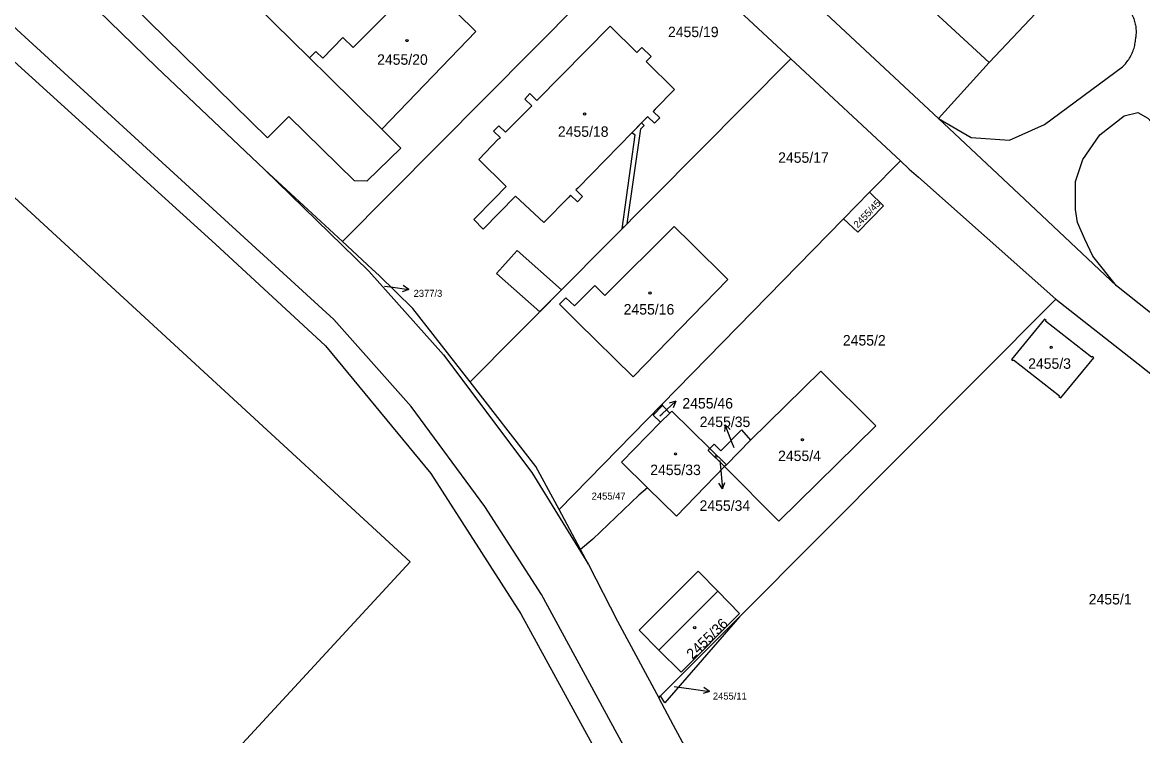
# Model space of a CAD drawing. Extents: x -869103 to -863415, y -1015889 to -1012477.
# Drawn here: x -866069.9 to -865888, y -1015265.4 to -1015149.6 of the extents above; entities that cross this region are included whole.
import ezdxf

# ---------------------------------------------------------------- set-up
doc = ezdxf.new("R2010")
doc.units = 0
for name, color, linetype in [('Hranice parcel', 7, 'Continuous'), ('Parcelní čísla', 7, 'Continuous'), ('Pop  PČ popisy', 7, 'Continuous'), ('Vnitřní kresba', 7, 'Continuous'), ('Věcná břemena k části', 7, 'Continuous'), ('Značky budov', 7, 'Continuous')]:
    doc.layers.add(name, color=color, linetype=linetype)

msp = doc.modelspace()

# ---------------------------------------------------------------- linework, layer by layer
at = {"layer": 'Hranice parcel'}
for p, q in [((-865979.2, -1015146.11), (-866017.94, -1015185.14)), ((-865945.12, -1015155.46), (-865997.18, -1015207.92)), ((-865945.12, -1015155.46), (-865927.35, -1015172.02)), ((-866017.94, -1015185.14), (-866030.58, -1015173.45)), ((-865927.35, -1015172.02), (-865932.35, -1015177.14)), ((-865936.58, -1015181.46), (-865932.35, -1015177.14)), ((-865936.58, -1015181.46), (-865966.09, -1015211.62)), ((-865953.46, -1015246.08), (-865902.1, -1015194.53)), ((-865982.75, -1015228.65), (-865966.09, -1015211.62)), ((-865966.09, -1015211.62), (-865965.96, -1015211.76)), ((-865965.96, -1015211.76), (-865964.78, -1015213.02)), ((-865964.78, -1015213.02), (-865966.32, -1015214.51)), ((-865955.6, -1015221.39), (-865958.28, -1015218.77)), ((-865951.67, -1015217.39), (-865955.6, -1015221.39)), ((-865955.6, -1015221.39), (-865955.92, -1015221.71)), ((-865979.27, -1015235.18), (-865982.75, -1015228.65)), ((-865977.98, -1015237.61), (-865979.27, -1015235.18)), ((-865969.9, -1015271.35), (-865985.64, -1015242.5)), ((-865966.28, -1015258.95), (-865953.46, -1015246.08)), ((-865966.59, -1015259.26), (-865966.28, -1015258.95))]:
    msp.add_line(p, q, dxfattribs=at)
for points in [[(-866354.7, -1014956.32), (-866315.87, -1014972.63), (-866276.96, -1014988.92), (-866258.19, -1014997.01), (-866226.4, -1015026.4), (-866219.99, -1015018.91), (-866140.32, -1015091.95), (-866118.86, -1015126.1), (-866110.33, -1015133.81), (-866076.53, -1015151.13), (-866038.54, -1015185.59), (-866020.71, -1015202.09), (-866003.6, -1015222.82), (-865988.96, -1015245.6), (-865973.33, -1015274.21)], [(-866058.64, -1015161.88), (-866101.56, -1015122.56), (-866108.43, -1015116.27), (-866147.21, -1015080.74), (-866210, -1015021.96), (-866226.07, -1015009.26)], [(-866029.53, -1015110.48), (-866012.77, -1015127.11), (-866016.73, -1015130.99), (-866031.96, -1015146.82), (-866023.28, -1015155.29)], [(-865892.26, -1015192.36), (-865896.09, -1015187.5), (-865897.42, -1015184.78), (-865898.59, -1015182.04), (-865898.93, -1015179.96), (-865898.9, -1015175.39), (-865897.74, -1015171.84), (-865894.98, -1015167.82), (-865891.01, -1015164.73), (-865888.78, -1015164.2), (-865887.17, -1015165.09), (-865885.56, -1015166.92), (-865861.98, -1015151.96), (-865814.44, -1015118.92), (-865815.47, -1015117.35), (-865816.15, -1015114.79), (-865814.79, -1015112.67)], [(-865892.26, -1015192.36), (-865907.21, -1015178.26), (-865921.19, -1015165.14), (-865961.71, -1015127.31)], [(-865968.78, -1015133.31), (-865960.76, -1015140.74), (-865955.69, -1015145.6), (-865951.18, -1015149.83), (-865945.12, -1015155.46)], [(-865925.17, -1015141.87), (-865926.62, -1015143.4), (-865912.92, -1015156.07), (-865904.45, -1015147.07), (-865909.93, -1015141.97), (-865909.01, -1015140.99), (-865910.5, -1015139.55), (-865911.44, -1015140.56), (-865917.92, -1015134.52)], [(-866023.28, -1015155.29), (-866022.25, -1015154.28), (-866021.14, -1015155.34), (-866017.88, -1015152.02), (-866016.21, -1015153.65), (-866005.06, -1015142.35), (-866002.29, -1015145.1), (-865996.27, -1015151.04), (-866011.56, -1015166.89)], [(-866011.56, -1015166.89), (-866008.48, -1015169.97), (-866013.96, -1015175.33), (-866015.98, -1015175.28), (-866026.65, -1015164.83), (-866030.1, -1015168.28), (-866054.88, -1015143.93)], [(-866057.66, -1015147.59), (-866048.12, -1015156.83), (-866030.58, -1015173.45)], [(-865988.32, -1015162.02), (-865987.5, -1015161.13), (-865986.37, -1015162.23), (-865974.49, -1015150.15), (-865970.12, -1015154.45), (-865969.53, -1015153.85), (-865969.32, -1015153.63), (-865967.83, -1015155.11), (-865968.03, -1015155.32), (-865968.63, -1015155.92), (-865964.03, -1015160.45), (-865967.15, -1015163.63), (-865967.52, -1015164.01), (-865966.43, -1015165.08), (-865967.27, -1015165.95), (-865968.37, -1015164.87), (-865968.61, -1015165.11), (-865979.75, -1015176.46), (-865980.04, -1015176.76), (-865978.96, -1015177.82), (-865979.8, -1015178.72), (-865980.9, -1015177.64), (-865981.17, -1015177.92), (-865985.26, -1015182.08), (-865989.83, -1015177.76), (-865995.12, -1015183.13), (-865996.63, -1015181.58), (-865993.33, -1015178.22), (-865991.37, -1015176.22), (-865995.78, -1015171.82), (-865992.64, -1015168.5), (-865992.3, -1015168.28), (-865993.4, -1015167.2), (-865992.54, -1015166.33), (-865991.45, -1015167.4), (-865987.22, -1015163.1), (-865988.32, -1015162.02)], [(-866023.28, -1015155.29), (-866020.19, -1015158.37), (-866011.56, -1015166.89)], [(-865985.64, -1015242.5), (-865994.84, -1015228.17), (-866006.76, -1015211.93), (-866019.36, -1015197.83), (-866058.64, -1015161.88)], [(-866030.58, -1015173.45), (-866013.66, -1015189.96), (-866001.52, -1015203.55), (-865987.19, -1015222.68), (-865977.98, -1015237.61)], [(-865927.35, -1015172.02), (-865925.91, -1015173.38), (-865924.43, -1015174.7), (-865902.1, -1015194.53)], [(-865932.35, -1015177.14), (-865930.1, -1015179.33), (-865934.27, -1015183.65), (-865936.58, -1015181.46)], [(-865981.66, -1015194.29), (-865980.27, -1015195.58), (-865976.97, -1015192.27), (-865975.34, -1015193.93), (-865964.1, -1015182.73), (-865961.29, -1015185.45), (-865955.37, -1015191.32), (-865970.73, -1015207.11), (-865979.8, -1015198.24), (-865982.69, -1015195.34), (-865981.66, -1015194.29)], [(-865997.18, -1015207.92), (-866006.52, -1015196.02), (-866011.99, -1015190.64), (-866013.1, -1015189.65), (-866017.94, -1015185.14)], [(-865845.34, -1015229.52), (-865868.84, -1015210.97), (-865872.58, -1015208.01), (-865892.26, -1015192.36)], [(-865902.1, -1015194.53), (-865888.76, -1015205.02), (-865859.31, -1015228.32), (-865849.52, -1015236.1), (-865837.01, -1015246.02), (-865813.56, -1015264.59), (-865813.23, -1015264.8), (-865809.91, -1015267.55), (-865789.3, -1015283.93), (-865785.41, -1015287.01), (-865771.84, -1015298.07)], [(-865896.33, -1015203.93), (-865903.79, -1015198.06), (-865903.7, -1015197.95), (-865903.97, -1015197.73), (-865909.32, -1015204.28), (-865909.05, -1015204.49), (-865908.97, -1015204.38), (-865901.51, -1015210.21), (-865901.6, -1015210.31), (-865901.31, -1015210.54), (-865895.95, -1015204.05), (-865896.24, -1015203.82), (-865896.33, -1015203.93)], [(-865951.67, -1015217.39), (-865940.26, -1015206.19), (-865931.36, -1015215.09), (-865947.09, -1015230.56), (-865955.92, -1015221.71)], [(-865982.75, -1015228.65), (-865986.53, -1015221.7), (-865997.18, -1015207.92)], [(-865966.32, -1015214.51), (-865967.52, -1015213.33), (-865965.96, -1015211.76)], [(-865964.78, -1015213.02), (-865964.47, -1015212.72), (-865958.28, -1015218.77)], [(-865966.32, -1015214.51), (-865972.66, -1015220.96), (-865968.39, -1015225.15)], [(-865958.28, -1015218.77), (-865957.58, -1015218.07), (-865956.51, -1015219.13), (-865953.14, -1015215.71), (-865951.67, -1015217.39)], [(-865955.92, -1015221.71), (-865958.59, -1015219.09), (-865958.28, -1015218.77)], [(-865955.92, -1015221.71), (-865963.72, -1015229.74), (-865968.39, -1015225.15)], [(-865968.39, -1015225.15), (-865969.12, -1015225.76), (-865969.82, -1015226.34), (-865973.58, -1015229.93), (-865977.31, -1015233.46), (-865979.27, -1015235.18)], [(-865977.98, -1015237.61), (-865973.27, -1015246.78), (-865966.59, -1015259.26)], [(-865957.02, -1015241.94), (-865953.47, -1015245.58), (-865962.96, -1015255.08), (-865966.59, -1015251.54), (-865969.76, -1015248.28), (-865960.17, -1015238.7), (-865957.02, -1015241.94)], [(-865953.46, -1015246.08), (-865965.61, -1015260.05), (-865966.28, -1015258.95)], [(-865929.24, -1015307.69), (-865940.87, -1015296.76), (-865950.63, -1015285.32), (-865956.45, -1015276.8), (-865959.88, -1015271.75), (-865964.2, -1015263.73), (-865966.59, -1015259.26)]]:
    msp.add_lwpolyline(points, dxfattribs=at)
at = {"layer": 'Pop  PČ popisy'}
for p, q in [((-866011.11, -1015192.39), (-866010.16, -1015192.52)), ((-866010.16, -1015192.52), (-866007.19, -1015192.94)), ((-866007.19, -1015192.94), (-866008.25, -1015193.29)), ((-866007.19, -1015192.94), (-866008.11, -1015192.3)), ((-865966.03, -1015213.14), (-865963.83, -1015211.09)), ((-865963.83, -1015211.09), (-865964.91, -1015211.41)), ((-865963.83, -1015211.09), (-865964.23, -1015212.14)), ((-865966.4, -1015213.48), (-865966.03, -1015213.14)), ((-865955.81, -1015214.91), (-865955.91, -1015216.02)), ((-865954.73, -1015217.71), (-865955.81, -1015214.91)), ((-865955.81, -1015214.91), (-865954.98, -1015215.66)), ((-865954.36, -1015218.65), (-865954.73, -1015217.71)), ((-865956.65, -1015220.72), (-865956.52, -1015222.33)), ((-865956.52, -1015222.33), (-865956.26, -1015225.32)), ((-865956.26, -1015225.32), (-865956.84, -1015224.37)), ((-865956.26, -1015225.32), (-865955.85, -1015224.28)), ((-865964.07, -1015257.42), (-865961.3, -1015257.79)), ((-865961.3, -1015257.79), (-865958.33, -1015258.21)), ((-865958.33, -1015258.21), (-865959.39, -1015258.56)), ((-865958.33, -1015258.21), (-865959.25, -1015257.57))]:
    msp.add_line(p, q, dxfattribs=at)
at = {"layer": 'Vnitřní kresba'}
for p, q in [((-865912.92, -1015156.07), (-865921.19, -1015165.14)), ((-865903.94, -1015166.14), (-865891.29, -1015156.76)), ((-866006.97, -1015237.17), (-866084.92, -1015165.39)), ((-865921.19, -1015165.14), (-865915.86, -1015168.26)), ((-865909.64, -1015168.7), (-865903.94, -1015166.14)), ((-865915.86, -1015168.26), (-865909.64, -1015168.7)), ((-866056.21, -1015290.57), (-866006.97, -1015237.17)), ((-865966.59, -1015251.54), (-865957.02, -1015241.94))]:
    msp.add_line(p, q, dxfattribs=at)
for points in [[(-865890.25, -1015147.47), (-865890.13, -1015147.65), (-865890.01, -1015147.83), (-865889.9, -1015148.01), (-865889.8, -1015148.2), (-865889.7, -1015148.4), (-865889.61, -1015148.59), (-865889.53, -1015148.79), (-865889.45, -1015148.99), (-865889.38, -1015149.19), (-865889.32, -1015149.4), (-865889.26, -1015149.61), (-865889.22, -1015149.82), (-865889.18, -1015150.03), (-865889.14, -1015150.24), (-865889.12, -1015150.46), (-865889.1, -1015150.67), (-865889.08, -1015150.89), (-865889.08, -1015151.1), (-865889.08, -1015151.32), (-865889.1, -1015151.53), (-865889.11, -1015151.75), (-865889.14, -1015151.96)], [(-865891.29, -1015156.76), (-865891.13, -1015156.6), (-865890.97, -1015156.44), (-865890.82, -1015156.28), (-865890.67, -1015156.11), (-865890.53, -1015155.93), (-865890.4, -1015155.75), (-865890.27, -1015155.56), (-865890.15, -1015155.38), (-865890.03, -1015155.18), (-865889.92, -1015154.98), (-865889.82, -1015154.78), (-865889.72, -1015154.58), (-865889.64, -1015154.37), (-865889.55, -1015154.16), (-865889.48, -1015153.95), (-865889.41, -1015153.73), (-865889.35, -1015153.52), (-865889.3, -1015153.3), (-865889.26, -1015153.08), (-865889.22, -1015152.86), (-865889.19, -1015152.63), (-865889.16, -1015152.41), (-865889.15, -1015152.19), (-865889.14, -1015151.96)]]:
    msp.add_lwpolyline(points, dxfattribs=at)
at = {"layer": 'Věcná břemena k části'}
for points in [[(-865971.73, -1015182.28), (-865969.48, -1015166.83), (-865968.93, -1015166.28), (-865969.37, -1015165.89), (-865970.9, -1015167.44), (-865970.46, -1015167.83), (-865972.56, -1015183.11)], [(-865985.89, -1015196.54), (-865982.36, -1015192.99), (-865989.56, -1015186.62), (-865990.53, -1015187.68), (-865991.94, -1015189.23), (-865992.93, -1015190.32)]]:
    msp.add_lwpolyline(points, close=True, dxfattribs=at)
at = {"layer": 'Značky budov'}
for centre in [(-866007.45, -1015152.51), (-865978.63, -1015164.44), (-865968.01, -1015193.5), (-865902.87, -1015202.32), (-865943.26, -1015217.34), (-865963.86, -1015219.64), (-865957.26, -1015220.07), (-865960.75, -1015247.85)]:
    msp.add_circle(centre, 0.175, dxfattribs=at)

# ---------------------------------------------------------------- texts
at = {"layer": 'Parcelní čísla'}
for s, height, p in [('2455/19', 1.7, (-865965.09, -1015151.95)), ('2455/20', 1.7, (-866012.31, -1015156.44)), ('2455/18', 1.7, (-865982.96, -1015168.14)), ('2455/17', 1.7, (-865947.2, -1015172.36)), ('2377/3', 1.139, (-866006.39, -1015194.13)), ('2455/16', 1.7, (-865972.28, -1015197.01)), ('2455/2', 1.7, (-865936.69, -1015202.04)), ('2455/3', 1.7, (-865906.61, -1015205.82)), ('2455/46', 1.7, (-865962.75, -1015212.27)), ('2455/35', 1.7, (-865959.94, -1015215.28)), ('2455/4', 1.7, (-865947.21, -1015220.8)), ('2455/33', 1.7, (-865967.97, -1015223.08)), ('2455/47', 1.139, (-865977.48, -1015227.06)), ('2455/34', 1.7, (-865959.96, -1015228.89)), ('2455/1', 1.7, (-865896.77, -1015244.09)), ('2455/11', 1.139, (-865957.8, -1015259.54))]:
    msp.add_text(s, height=height, dxfattribs=at).set_placement(p)
for s, height, rotation, p in [('2455/45', 1.139, 46, (-865934.27, -1015183.03)), ('2455/36', 1.7, 44, (-865961.1, -1015253.1))]:
    msp.add_text(s, height=height, rotation=rotation, dxfattribs=at).set_placement(p)

doc.saveas('drawing.dxf')
